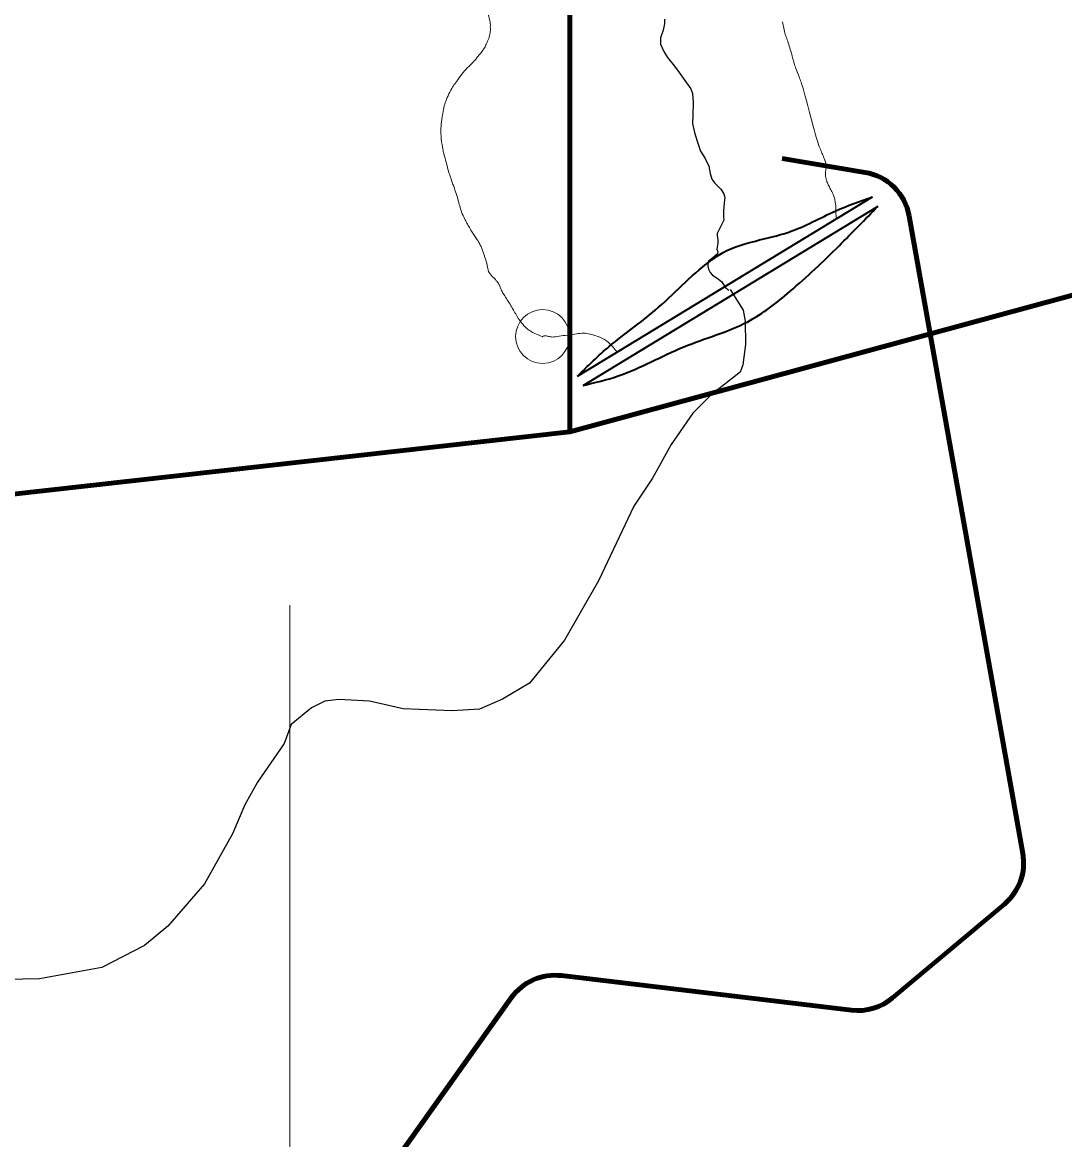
# Model space of a CAD drawing. Extents: x 553962 to 842807, y 8883888 to 9032388.
# Drawn here: x 749504 to 751438, y 8950008 to 8952081 of the extents above; entities that cross this region are included whole.
import ezdxf

# ---------------------------------------------------------------- set-up
doc = ezdxf.new("R2010")
doc.units = 0
doc.header["$LTSCALE"] = 200
doc.header["$PDMODE"] = 32
doc.header["$PDSIZE"] = 100
for name, color, linetype, lineweight in [('2', 7, 'Continuous', 13), ('24', 7, 'Continuous', 25), ('7', 7, 'Continuous', 90), ('8', 7, 'Continuous', 13), ('9', 7, 'Continuous', 90)]:
    doc.layers.add(name, color=color, linetype=linetype, lineweight=lineweight)

msp = doc.modelspace()

# ---------------------------------------------------------------- linework, layer by layer
at = {"layer": '2'}
msp.add_line((750000, 8949000), (750000, 8951000), dxfattribs=at)
at = {"layer": '24'}
for points in [[(750695.3, 8952086.9), (750695.3, 8952078.5), (750693, 8952066.5), (750687.7, 8952052), (750687.7, 8952040.5), (750693.9, 8952026.7), (750700.9, 8952015.8), (750713.9, 8951999.9), (750722.3, 8951988.1), (750733, 8951973.2), (750743.9, 8951957.8), (750747.3, 8951948.8), (750748.7, 8951932.1), (750748.1, 8951908.8), (750747, 8951893.1), (750751, 8951876.4), (750756.3, 8951858.5), (750761.9, 8951842.2), (750770.9, 8951828.7), (750777.7, 8951814.1), (750779.7, 8951800.5), (750783, 8951789.8), (750788.7, 8951782.5), (750799.9, 8951771.3), (750805.5, 8951762.6), (750807.5, 8951755.9), (750806.1, 8951746.1), (750804.6, 8951730.5), (750804.6, 8951720.1), (750805.5, 8951713.9), (750795.7, 8951694), (750793.1, 8951689.2), (750793.1, 8951685), (750794.2, 8951678.3), (750794.2, 8951671.6), (750792.6, 8951660.4), (750794.2, 8951655.1), (750793.7, 8951651.7), (750785, 8951644.2), (750776.3, 8951637.1), (750775.4, 8951629.6), (750776.6, 8951623.4), (750779.9, 8951616.9), (750784.4, 8951612.2), (750793.1, 8951606.6), (750801.1, 8951600.5), (750808.4, 8951589), (750812.6, 8951585.6), (750814.9, 8951584.1)], [(750816.8, 8951585.2), (750841.2, 8951547.4), (750845.2, 8951526.5), (750845.3, 8951483.2), (750840.6, 8951445.4), (750835.5, 8951431.8), (750782.1, 8951389.9), (750747.8, 8951356.2), (750707.5, 8951297.9), (750673.1, 8951235.5), (750638.2, 8951183.6), (750572.6, 8951045), (750509.5, 8950935), (750444.8, 8950855.3), (750395, 8950825.3), (750352, 8950806.8), (750301.3, 8950803.8), (750210.4, 8950807.4), (750148.2, 8950821.9), (750091, 8950824.7), (750065.3, 8950821.8), (750040.7, 8950809.2), (750002.6, 8950778.6), (749989.8, 8950743.1), (749940.4, 8950671.8), (749917, 8950629.2), (749893.7, 8950575.8), (749841.7, 8950483.1), (749773.8, 8950404.3), (749730.5, 8950368.5), (749651.5, 8950328), (749536, 8950306.5), (749226.3, 8950300.4)]]:
    msp.add_lwpolyline(points, dxfattribs=at)
at = {"layer": '7'}
for p, q in [((750913.3, 8951828.6), (751067.4, 8951802.7)), ((751149.3, 8951721.6), (751360, 8950539.5)), ((751325.8, 8950445.4), (751118.4, 8950271.3)), ((751042.3, 8950248.6), (750504.1, 8950312.6)), ((750410.8, 8950271.3), (750119.7, 8949862.9))]:
    msp.add_line(p, q, dxfattribs=at)
for centre, start, end in [((751050.8, 8951704.1), 10.1073, 80.456), ((751261.5, 8950522), 310.008, 10.1073), ((750492.3, 8950213.3), 83.2161, 144.5274), ((751054.1, 8950347.9), 263.2162, 310.008)]:
    msp.add_arc(centre, 100, start, end, dxfattribs=at)
at = {"layer": '8', "lineweight": 35}
for p, q in [((750533.9, 8951424.7), (751081, 8951757.2)), ((750544.3, 8951407.6), (751091.4, 8951740.2))]:
    msp.add_line(p, q, dxfattribs=at)
at = {"layer": '8'}
for points in [[(750995.1, 8951814.6), (750995, 8951815.8), (750994.9, 8951817.1), (750994.6, 8951818.4), (750994.3, 8951819.9), (750993.8, 8951821.5), (750993.2, 8951823.3), (750992.6, 8951825.2), (750991.9, 8951827.2), (750991.1, 8951829.4), (750990.2, 8951831.6), (750989.3, 8951833.9), (750988.3, 8951836.2), (750987.3, 8951838.5), (750986.4, 8951840.9), (750985.4, 8951843.3), (750984.4, 8951845.7), (750983.3, 8951848.3), (750982.3, 8951851), (750981.2, 8951853.9), (750980.1, 8951857), (750979, 8951860.4), (750977.8, 8951864.1), (750976.7, 8951868.1), (750975.4, 8951872.4), (750974.1, 8951877.1), (750972.7, 8951882.2), (750971.2, 8951887.7), (750969.7, 8951893.6), (750968, 8951900), (750966.2, 8951906.8), (750964.3, 8951913.9), (750962.4, 8951921.2), (750960.5, 8951928.4), (750958.6, 8951935.4), (750956.8, 8951942), (750955.2, 8951948.1), (750953.7, 8951953.4), (750952.4, 8951958), (750951.2, 8951961.8), (750950.2, 8951965), (750949.3, 8951967.7), (750948.5, 8951970.2), (750947.6, 8951972.5), (750946.8, 8951974.9), (750945.8, 8951977.3), (750944.8, 8951980.1), (750943.6, 8951983), (750942.5, 8951986), (750941.3, 8951989.2), (750940.2, 8951992.2), (750939.1, 8951995.2), (750938.1, 8951998), (750937.2, 8952000.5), (750936.5, 8952002.7), (750935.8, 8952004.7), (750935.3, 8952006.4), (750934.9, 8952008.1), (750934.4, 8952009.8), (750934, 8952011.6), (750933.5, 8952013.5), (750932.9, 8952015.7), (750932.2, 8952018.2), (750931.5, 8952021.1), (750930.6, 8952024.1), (750929.7, 8952027.3), (750928.7, 8952030.5), (750927.7, 8952033.8), (750926.7, 8952037), (750925.7, 8952040.1), (750924.7, 8952043), (750923.8, 8952045.8), (750922.8, 8952048.4), (750921.9, 8952051), (750921.1, 8952053.6), (750920.2, 8952056.1), (750919.4, 8952058.7), (750918.6, 8952061.4), (750917.9, 8952064.2), (750917.2, 8952067.1), (750916.6, 8952070), (750916, 8952073), (750915.4, 8952075.9), (750914.8, 8952078.9), (750914.4, 8952081.8)], [(750607.6, 8951469.5), (751014.3, 8951716.7), (751014.2, 8951717.1), (751013.9, 8951719.3), (751013.7, 8951721.3), (751013.5, 8951723.1), (751013.4, 8951724.7), (751013.3, 8951726.2), (751013.3, 8951727.7), (751013.3, 8951729), (751013.3, 8951730.4), (751013.3, 8951731.8), (751013.3, 8951733.2), (751013.3, 8951734.7), (751013.2, 8951736.3), (751013.2, 8951738), (751013, 8951739.8), (751012.8, 8951741.6), (751012.7, 8951743.4), (751012.4, 8951745.2), (751012.1, 8951747.1), (751011.8, 8951749), (751011.5, 8951750.8), (751011, 8951752.7), (751010.5, 8951754.6), (751010, 8951756.6), (751009.3, 8951758.5), (751008.5, 8951760.5), (751007.7, 8951762.6), (751006.7, 8951764.8), (751005.6, 8951767), (751004.5, 8951769.2), (751003.3, 8951771.4), (751002.2, 8951773.6), (751001.1, 8951775.8), (751000, 8951777.8), (750999, 8951779.8), (750998.2, 8951781.8), (750997.4, 8951783.6), (750996.7, 8951785.3), (750996.2, 8951786.9), (750995.7, 8951788.4), (750995.2, 8951789.8), (750994.9, 8951791.2), (750994.6, 8951792.5), (750994.3, 8951793.7), (750994.1, 8951794.8), (750994, 8951795.9), (750993.8, 8951797), (750993.8, 8951798), (750993.7, 8951799.1), (750993.7, 8951800.2), (750993.8, 8951801.3), (750993.9, 8951802.5), (750994.1, 8951803.7), (750994.2, 8951804.9), (750994.4, 8951806.2), (750994.6, 8951807.5), (750994.8, 8951808.7), (750994.9, 8951809.9), (750995.1, 8951811.1), (750995.1, 8951812.3), (750995.2, 8951813.5), (750995.1, 8951814.6)]]:
    msp.add_lwpolyline(points, dxfattribs=at)
for points in [[(750129.2, 8952347.4), (750129.6, 8952345.5), (750130.6, 8952342.2), (750134.5, 8952339.3), (750140, 8952337.8), (750166.7, 8952343.2), (750174.1, 8952342.2), (750178.5, 8952338.3), (750177.6, 8952333.4), (750164.7, 8952324.5), (750159.3, 8952315.6), (750145.9, 8952295.8), (750144.4, 8952291.4), (750147.4, 8952287.4), (750154, 8952289.2), (750157.8, 8952290.5), (750160.4, 8952291.8), (750185.4, 8952296), (750193.5, 8952296.5), (750199.9, 8952296.5), (750209.6, 8952293.9), (750230.9, 8952282.4), (750255.9, 8952262.9), (750257.2, 8952261.6), (750261.4, 8952256.5), (750264, 8952254), (750264.8, 8952252.7), (750266.5, 8952250.6), (750270.4, 8952244.2), (750272.9, 8952239.6), (750277.6, 8952233.2), (750284, 8952217), (750290.3, 8952207.7), (750301.8, 8952193.7), (750332.4, 8952150.8), (750343.8, 8952138), (750366.5, 8952103.9), (750369.7, 8952090.9), (750371.8, 8952081.6), (750372.7, 8952074.8), (750371.8, 8952073.1), (750372.3, 8952070.1), (750372.7, 8952068.4), (750371.8, 8952064.2), (750371.8, 8952059.1), (750369.7, 8952053.6), (750370.2, 8952051.9), (750369.3, 8952050.6), (750366.3, 8952044.2), (750363.3, 8952039.1), (750363.8, 8952037.4), (750356.6, 8952026), (750352.3, 8952022.1), (750346.4, 8952014.1), (750343, 8952009.8), (750331.9, 8951998.8), (750321.7, 8951989), (750310.7, 8951972), (750307.3, 8951968.6), (750300.5, 8951958.5), (750293.7, 8951945.3), (750287.8, 8951930), (750287.3, 8951927.9), (750286.1, 8951925.3), (750283.1, 8951906.2), (750282.2, 8951902.4), (750280.1, 8951884.2), (750280.6, 8951865.5), (750284.8, 8951842.5), (750284.8, 8951841.2), (750295.4, 8951802.6), (750295.4, 8951800.9), (750307.7, 8951767.8), (750313.7, 8951747.4), (750313.7, 8951745.3), (750315.4, 8951741.9), (750315.4, 8951739.3), (750320, 8951725.3), (750326, 8951714.3), (750329.4, 8951706.6), (750335.3, 8951697.7), (750335.3, 8951696.5), (750348.5, 8951676.5), (750349.8, 8951675.2), (750354.9, 8951665), (750356.1, 8951663.3), (750367.2, 8951630.6), (750367.6, 8951621.7), (750369.7, 8951616.2), (750383.3, 8951602.2), (750386.3, 8951597.9), (750390.1, 8951591.6), (750392.2, 8951585.2), (750395.6, 8951578.4), (750411.3, 8951554.6), (750422, 8951534.7), (750433, 8951519.4), (750440.6, 8951512.6), (750444.8, 8951509), (750456.7, 8951502.1), (750469.2, 8951498.2)], [(750469.2, 8951498.2), (750472, 8951500.1), (750476.4, 8951499.8), (750483.1, 8951497.3), (750491.8, 8951497), (750507.6, 8951500.4), (750522.7, 8951500.7), (750534.7, 8951504), (750548.9, 8951505.1), (750559.2, 8951501.8), (750576.8, 8951497.6), (750591.8, 8951487.8), (750603.1, 8951474.7), (750606.7, 8951470.6), (750607.6, 8951469.5)]]:
    msp.add_open_spline(points, degree=3, dxfattribs=at)
at = {"layer": '8', "lineweight": 35}
for points in [[(750533.9, 8951424.7), (750593.2, 8951480.1), (750678, 8951546.9), (750779.7, 8951638), (750804.1, 8951653.9), (750925.9, 8951692), (751012.8, 8951731.2), (751081, 8951757.2)], [(750544.3, 8951407.6), (750609.1, 8951425), (750731, 8951479.1), (750849.6, 8951525.7), (750928, 8951581.8), (751019.1, 8951666.6), (751091.4, 8951740.2)]]:
    msp.add_spline(points, degree=3, dxfattribs=at)
at = {"layer": '8'}
msp.add_point((750469.2, 8951498.2), dxfattribs=at)
at = {"layer": '9'}
for points in [[(737921.5, 8948812.5), (740981.3, 8950253.8), (750519.5, 8951321.2), (750521.5, 8957798.6)], [(750519.5, 8951321.2), (753181.6, 8952045.1), (767371, 8951165.8), (772338.7, 8947456.5)]]:
    msp.add_lwpolyline(points, dxfattribs=at)

doc.saveas('drawing.dxf')
